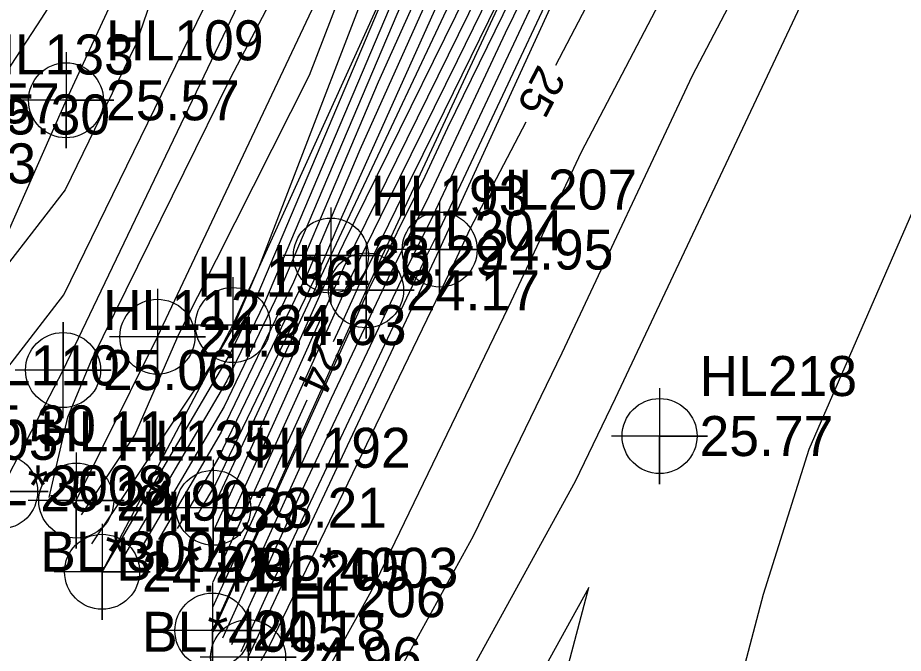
# Model space of a CAD drawing. Extents: x 2531902 to 2533249, y 715219 to 716099.
# Drawn here: x 2532719.6 to 2532774.9, y 715286.2 to 715325.9 of the extents above; entities that cross this region are included whole.
import ezdxf

# ---------------------------------------------------------------- set-up
doc = ezdxf.new("R2010")
doc.units = 0
for name, color, linetype in [('DTM Contours Major', 7, 'Continuous'), ('DTM Contours Major Text', 7, 'Continuous'), ('DTM Contours Minor', 7, 'Continuous'), ('Exist DTM Breakline', 7, 'Continuous'), ('Exist DTM Breakline Cogo Comment', 7, 'Continuous'), ('Exist DTM Breakline Cogo Elevation', 7, 'Continuous'), ('Exist DTM Breakline Cogo Number', 7, 'Continuous'), ('Exist DTM Breakline Cogo Point CELL', 7, 'Continuous'), ('Exist DTM Crownline', 7, 'Continuous'), ('Exist DTM Crownline Cogo Comment', 7, 'Continuous'), ('Exist DTM Crownline Cogo Elevation', 7, 'Continuous'), ('Exist DTM Crownline Cogo Number', 7, 'Continuous'), ('Exist DTM Crownline Cogo Point CELL', 7, 'Continuous'), ('Exist DTM Drainline', 7, 'Continuous'), ('Exist DTM Drainline Cogo Comment', 7, 'Continuous'), ('Exist DTM Drainline Cogo Elevation', 7, 'Continuous'), ('Exist DTM Drainline Cogo Number', 7, 'Continuous'), ('Exist DTM Drainline Cogo Point CELL', 7, 'Continuous'), ('Exist DTM Regular Point CELL', 7, 'Continuous'), ('Exist DTM Regular Point Cogo Elevation', 7, 'Continuous'), ('Exist DTM Regular Point Cogo Number', 7, 'Continuous'), ('Exist Roads Soil', 7, 'Continuous'), ('Exist Roads Soil Cogo Comment', 7, 'Continuous'), ('Exist Roads Soil Cogo Elevation', 7, 'Continuous'), ('Exist Roads Soil Cogo Number', 7, 'Continuous'), ('Exist Roads Soil Cogo Point CELL', 7, 'Continuous')]:
    doc.layers.add(name, color=color, linetype=linetype)

msp = doc.modelspace()

# ---------------------------------------------------------------- linework, layer by layer
at = {"layer": 'DTM Contours Major'}
for points in [[(2532784.258, 715394.969), (2532782.694, 715391.885), (2532776.922, 715382.278), (2532774.619, 715377.661), (2532773.341, 715375.26), (2532761.973, 715352.067), (2532760.279, 715348.874), (2532757.863, 715343.85), (2532757.643, 715343.381), (2532752.865, 715333.623), (2532745.694, 715318.994), (2532744.118, 715315.793), (2532740.942, 715309.32), (2532739.696, 715306.548), (2532739.305, 715305.688)], [(2532721.542, 715295.972), (2532722.705, 715300.985), (2532724.186, 715304.556), (2532732.882, 715322.172), (2532738.009, 715331.963), (2532739.01, 715333.981), (2532740.707, 715337.215), (2532747.713, 715352.47), (2532751.156, 715362.344), (2532754.306, 715368.98), (2532754.608, 715369.791), (2532762.919, 715386.799)], [(2532808.94, 715361.131), (2532800.576, 715370), (2532800, 715370.662), (2532792.392, 715380), (2532791.622, 715381.163), (2532790, 715381.865), (2532787.88, 715380.023), (2532779.852, 715375.964), (2532777.176, 715371.03), (2532776.615, 715368.492), (2532773.597, 715364.627), (2532763.772, 715346.479), (2532763.031, 715344.16), (2532760.43, 715338.945), (2532760.811, 715337.514), (2532753.197, 715322.961)], [(2532762.808, 715369.027), (2532761.854, 715366.962), (2532761.802, 715366.851), (2532752.8, 715347.383), (2532749.163, 715339.567), (2532747.285, 715335.075), (2532743.27, 715326.138), (2532735.91, 715308.782), (2532732.477, 715301.652), (2532727.205, 715292.678)], [(2532751.343, 715319.417), (2532747.866, 715312.77), (2532746.879, 715310.675), (2532735.289, 715286.683), (2532734.776, 715285.753)], [(2532737.65, 715302.047), (2532731.759, 715289.089)]]:
    msp.add_lwpolyline(points, dxfattribs=at)
at = {"layer": 'DTM Contours Minor'}
for points in [[(2532723.557, 715294.878), (2532726.891, 715299.867), (2532729.677, 715306.221), (2532737.819, 715322.347), (2532742.046, 715333.324), (2532744.516, 715338.415), (2532745.079, 715339.838), (2532749.901, 715351.121), (2532754.614, 715364.633), (2532756.065, 715367.689), (2532757.623, 715371.878), (2532763.693, 715384.299), (2532771.962, 715397.885), (2532773.177, 715400.123), (2532774.028, 715401.974), (2532777.821, 715409.483), (2532778.485, 715410.931), (2532782.68, 715419.512), (2532780.801, 715417.567), (2532785.925, 715433.964)], [(2532792.419, 715434.376), (2532780.683, 715409.789), (2532780.393, 715409.17), (2532777.239, 715402.266), (2532777.103, 715401.963), (2532771.315, 715389.301), (2532765.104, 715375.785), (2532764.567, 715374.796), (2532761.933, 715368.859), (2532761.254, 715367.389), (2532761.252, 715367.386), (2532749.935, 715342.911), (2532748.607, 715340.058), (2532746.295, 715334.529), (2532744.423, 715330.362), (2532734.999, 715308.137), (2532732.649, 715303.257), (2532726.041, 715292.008)], [(2532792.566, 715431.784), (2532785.335, 715416.636), (2532781.539, 715408.52), (2532779.6, 715404.276), (2532776.906, 715398.283), (2532769.261, 715381.558), (2532764.544, 715371.057), (2532762.454, 715366.535), (2532762.352, 715366.316), (2532755.665, 715351.854), (2532749.719, 715339.075), (2532748.274, 715335.621), (2532742.116, 715321.914), (2532736.821, 715309.426), (2532732.305, 715300.048), (2532728.37, 715293.348)], [(2532796.804, 715431.854), (2532790.425, 715417.431), (2532786.496, 715409.08), (2532783.382, 715402.448), (2532776.194, 715388.334), (2532774.837, 715385.669), (2532767.411, 715369.693), (2532767.283, 715369.392), (2532762.925, 715360.664), (2532754.586, 715341.641), (2532753.572, 715339.542), (2532749.764, 715331.774), (2532739.943, 715311.826), (2532739.44, 715310.8), (2532733.69, 715298.011), (2532731.789, 715293.829)], [(2532724.211, 715293.077), (2532731.809, 715304.45), (2532732.994, 715306.466), (2532733.178, 715306.849), (2532734.65, 715310.32), (2532743.638, 715333.666), (2532744.946, 715336.363), (2532746.402, 715340.045), (2532756.703, 715364.143), (2532757.82, 715366.643), (2532758.879, 715369.236), (2532760.638, 715373.964), (2532762.021, 715376.794), (2532763.905, 715379.889), (2532770.486, 715392.01), (2532775.094, 715402.038), (2532777.577, 715406.952), (2532779.125, 715410.329), (2532788.914, 715430.353)], [(2532724.877, 715291.338), (2532732.822, 715304.862), (2532734.089, 715307.493), (2532744.221, 715331.387), (2532745.23, 715334.008), (2532745.377, 715334.311), (2532747.726, 715340.252), (2532750.798, 715347.439), (2532759.553, 715367.028), (2532761.405, 715371.56), (2532762.785, 715374.669), (2532767.795, 715383.897), (2532776.16, 715402.102), (2532777.332, 715404.421), (2532779.765, 715409.727), (2532788.075, 715426.725)], [(2532789.987, 715423.483), (2532782.684, 715407.869), (2532781.96, 715406.286), (2532776.709, 715394.602), (2532774.027, 715388.735), (2532764.293, 715367.062), (2532763.654, 715365.681), (2532763.451, 715365.246), (2532761.394, 715360.797), (2532750.83, 715338.093), (2532750.253, 715336.714), (2532739.809, 715313.466), (2532738.642, 715310.715), (2532731.961, 715296.838), (2532730.698, 715294.689)], [(2532787.661, 715420.059), (2532782.111, 715408.194), (2532780.78, 715405.281), (2532776.807, 715396.442), (2532771.644, 715385.146), (2532764.419, 715369.059), (2532763.054, 715366.108), (2532762.902, 715365.781), (2532758.53, 715356.325), (2532750.274, 715338.584), (2532749.264, 715336.167), (2532740.962, 715317.69), (2532737.732, 715310.071), (2532732.133, 715298.443), (2532729.534, 715294.018)], [(2532832.542, 715402.848), (2532830, 715405.801), (2532825.502, 715410), (2532820, 715414.728), (2532817.155, 715416.231), (2532810.261, 715419.406), (2532810, 715419.6), (2532800.166, 715416.183), (2532799.919, 715416.224), (2532799.826, 715416.195), (2532788.816, 715409.933), (2532784.437, 715401.301), (2532775.816, 715384.374), (2532773.203, 715379.243), (2532771.081, 715374.679), (2532771.044, 715374.593), (2532761.783, 715356.042), (2532756.855, 715344.799), (2532755.079, 715341.123), (2532748.408, 715327.514), (2532741.335, 715313.148), (2532739.941, 715310.307), (2532735.692, 715300.857), (2532731.779, 715292.249)], [(2532776.208, 715382.825), (2532773.325, 715377.044), (2532772.846, 715376.143), (2532765.42, 715360.994), (2532760.641, 715351.421), (2532759.123, 715347.958), (2532756.585, 715342.704), (2532747.051, 715323.254), (2532742.726, 715314.471), (2532740.442, 715309.813), (2532737.694, 715303.702), (2532731.769, 715290.669)], [(2532778.5, 715379.515), (2532774.826, 715372.611), (2532771.921, 715366.683), (2532761.071, 715346.226), (2532760.366, 715344.761), (2532758.209, 715340.156), (2532753.668, 715330.883), (2532745.524, 715313.574), (2532743.92, 715310.329), (2532737.32, 715296.361), (2532732.95, 715286.752)], [(2532777.207, 715378.897), (2532774.331, 715373.494), (2532768.605, 715361.811), (2532760.807, 715347.109), (2532759.532, 715344.457), (2532758.02, 715341.231), (2532750.062, 715324.977), (2532745.274, 715314.801), (2532742.739, 715309.675), (2532739.181, 715302.144), (2532732.376, 715287.182)], [(2532775.913, 715378.279), (2532773.836, 715374.377), (2532765.289, 715356.939), (2532760.543, 715347.991), (2532758.697, 715344.154), (2532757.832, 715342.306), (2532746.455, 715319.071), (2532745.023, 715316.028), (2532741.559, 715309.021), (2532741.042, 715307.927), (2532731.802, 715287.612)], [(2532775.237, 715371.555), (2532761.335, 715345.343), (2532761.201, 715345.065), (2532758.397, 715339.081), (2532757.275, 715336.789), (2532745.775, 715312.347), (2532745.101, 715310.983), (2532735.459, 715290.578), (2532733.524, 715286.322)], [(2532777.934, 715365.183), (2532771.804, 715357.335), (2532766.877, 715348.234), (2532765.167, 715342.885), (2532763.363, 715339.268), (2532764.311, 715335.708), (2532754.809, 715317.544), (2532750.233, 715307.833), (2532741.673, 715290.113), (2532738.66, 715284.646)], [(2532717.773, 715296.934), (2532717.244, 715301.9), (2532722.459, 715308.627), (2532732.089, 715328.358), (2532732.631, 715329.954), (2532733.957, 715332.666), (2532737.667, 715343.874), (2532744.252, 715358.15), (2532745.048, 715359.74), (2532746.77, 715363.471)], [(2532779.253, 715361.875), (2532770.011, 715350.043), (2532769.982, 715349.99), (2532767.303, 715341.61), (2532766.297, 715339.592), (2532767.811, 715333.901), (2532761.752, 715322.319), (2532753.587, 715304.991), (2532748.057, 715293.544), (2532742.543, 715283.539)], [(2532762.571, 715276.162), (2532766.204, 715289.92), (2532769.059, 715298.98), (2532779.016, 715321.787), (2532790.292, 715326.862), (2532791.528, 715329.503), (2532792.069, 715330), (2532791.915, 715331.915), (2532790, 715338.048), (2532789.258, 715340), (2532783.346, 715346.654), (2532780.41, 715350), (2532780.148, 715350.195), (2532780, 715350.587), (2532779.735, 715350), (2532775.97, 715344.03), (2532770, 715342.089), (2532769.439, 715340.335), (2532769.23, 715339.915), (2532771.312, 715332.095), (2532768.695, 715327.093), (2532756.941, 715302.149), (2532754.441, 715296.974), (2532746.427, 715282.431)], [(2532722.531, 715315.198), (2532716.908, 715307.945), (2532717.408, 715320.218), (2532719.158, 715322.971), (2532721.086, 715325.927), (2532726.804, 715334.894), (2532734.526, 715346.527), (2532728.86, 715329.403), (2532728.345, 715328.351), (2532726.955, 715324.264), (2532722.531, 715315.198)], [(2532752.657, 715280.413), (2532755.276, 715290.335), (2532750.311, 715281.324)]]:
    msp.add_lwpolyline(points, dxfattribs=at)
at = {"layer": 'Exist DTM Breakline'}
for points in [[(2532724.848, 715291.321), (2532733.023, 715306.739), (2532748.288, 715340.34), (2532764.781, 715374.811), (2532780.299, 715409.224), (2532792.312, 715436.261), (2532804.438, 715463.384), (2532816.887, 715492.808), (2532831.807, 715524.14), (2532844.157, 715545.461), (2532851.404, 715553.726), (2532857.189, 715557.259), (2532859.92, 715562.405), (2532862.179, 715569.546), (2532865.484, 715583.127), (2532870.058, 715596.163), (2532872.225, 715604.998), (2532872.305, 715609.165), (2532872.164, 715614.117)], [(2532723.234, 715295.769), (2532728.306, 715306.009), (2532744.245, 715339.708), (2532761.528, 715374.58), (2532778.005, 715411.382), (2532790.122, 715438.182), (2532802.798, 715466.193), (2532818.35, 715499.828), (2532834.653, 715534.045), (2532849.974, 715564.583), (2532860.602, 715589.58), (2532870.296, 715613.283)], [(2532805.231, 715446.354), (2532799.268, 715434.458), (2532788.746, 715410.228), (2532772.549, 715376.673), (2532757.579, 715343.747), (2532741.358, 715308.91), (2532731.75, 715287.651)], [(2532733.98, 715285.98), (2532745.957, 715311.457), (2532761.397, 715345.136), (2532779.749, 715380.111), (2532790.743, 715401.874), (2532799.918, 715416.339), (2532808.768, 715435.296)]]:
    msp.add_lwpolyline(points, dxfattribs=at)
at = {"layer": 'Exist DTM Breakline Cogo Point CELL'}
for points in [[(2532745.957, 715314.457), (2532745.957, 715308.457), (2532745.957, 715311.457), (2532748.957, 715311.457), (2532742.957, 715311.457)], [(2532741.358, 715311.91), (2532741.358, 715305.91), (2532741.358, 715308.91), (2532744.358, 715308.91), (2532738.358, 715308.91)], [(2532733.023, 715309.739), (2532733.023, 715303.739), (2532733.023, 715306.739), (2532736.023, 715306.739), (2532730.023, 715306.739)], [(2532728.306, 715309.009), (2532728.306, 715303.009), (2532728.306, 715306.009), (2532731.306, 715306.009), (2532725.306, 715306.009)], [(2532723.234, 715298.769), (2532723.234, 715292.769), (2532723.234, 715295.769), (2532726.234, 715295.769), (2532720.234, 715295.769)], [(2532724.848, 715294.321), (2532724.848, 715288.321), (2532724.848, 715291.321), (2532727.848, 715291.321), (2532721.848, 715291.321)], [(2532731.75, 715290.651), (2532731.75, 715284.651), (2532731.75, 715287.651), (2532734.75, 715287.651), (2532728.75, 715287.651)], [(2532733.98, 715288.98), (2532733.98, 715282.98), (2532733.98, 715285.98), (2532736.98, 715285.98), (2532730.98, 715285.98)]]:
    msp.add_lwpolyline(points, dxfattribs=at)
for centre in [(2532745.957, 715311.457), (2532741.358, 715308.91), (2532733.023, 715306.739), (2532728.306, 715306.009), (2532723.234, 715295.769), (2532724.848, 715291.321), (2532731.75, 715287.651), (2532733.98, 715285.98)]:
    msp.add_circle(centre, 2.344, dxfattribs=at)
at = {"layer": 'Exist DTM Crownline'}
msp.add_lwpolyline([(2532860.933, 715617.416), (2532850.19, 715594.439), (2532832.001, 715555.022), (2532815.132, 715519.513), (2532800.101, 715487.53), (2532784.397, 715453.866), (2532768.28, 715419.409), (2532752.301, 715384.909), (2532738.247, 715354.553), (2532722.592, 715320.784), (2532713.598, 715300.468)], dxfattribs=at)
at = {"layer": 'Exist DTM Crownline Cogo Point CELL'}
msp.add_lwpolyline([(2532722.592, 715323.784), (2532722.592, 715317.784), (2532722.592, 715320.784), (2532725.592, 715320.784), (2532719.592, 715320.784)], dxfattribs=at)
msp.add_circle((2532722.592, 715320.784), 2.344, dxfattribs=at)
at = {"layer": 'Exist DTM Drainline'}
msp.add_lwpolyline([(2532731.798, 715295.322), (2532739.157, 715311.079), (2532751.569, 715337.44), (2532764.182, 715365.305), (2532783.365, 715407.482), (2532792.802, 715427.625), (2532802.275, 715448.149)], dxfattribs=at)
at = {"layer": 'Exist DTM Drainline Cogo Point CELL'}
for points in [[(2532739.157, 715314.079), (2532739.157, 715308.079), (2532739.157, 715311.079), (2532742.157, 715311.079), (2532736.157, 715311.079)], [(2532731.798, 715298.322), (2532731.798, 715292.322), (2532731.798, 715295.322), (2532734.798, 715295.322), (2532728.798, 715295.322)]]:
    msp.add_lwpolyline(points, dxfattribs=at)
for centre in [(2532739.157, 715311.079), (2532731.798, 715295.322)]:
    msp.add_circle(centre, 2.344, dxfattribs=at)
at = {"layer": 'Exist DTM Regular Point CELL'}
msp.add_lwpolyline([(2532759.708, 715302.804), (2532759.708, 715296.804), (2532759.708, 715299.804), (2532762.708, 715299.804), (2532756.708, 715299.804)], dxfattribs=at)
msp.add_circle((2532759.708, 715299.804), 2.344, dxfattribs=at)
at = {"layer": 'Exist Roads Soil'}
msp.add_lwpolyline([(2532718.476, 715296.339), (2532722.407, 715303.928), (2532737.169, 715334.721), (2532753.884, 715369.29), (2532769.727, 715403.733), (2532784.984, 715435.426), (2532799.766, 715466.715), (2532814.686, 715500.17), (2532830.822, 715535.144), (2532845.407, 715566.333), (2532858.269, 715594.216), (2532867.389, 715615.563), (2532854.208, 715621.565)], dxfattribs=at)
at = {"layer": 'Exist Roads Soil Cogo Point CELL'}
for points in [[(2532722.407, 715300.928), (2532722.407, 715306.928), (2532722.407, 715303.928), (2532725.407, 715303.928), (2532719.407, 715303.928)], [(2532718.476, 715293.339), (2532718.476, 715299.339), (2532718.476, 715296.339), (2532721.476, 715296.339), (2532715.476, 715296.339)]]:
    msp.add_lwpolyline(points, dxfattribs=at)
for centre in [(2532722.407, 715303.928), (2532718.476, 715296.339)]:
    msp.add_circle(centre, 2.344, dxfattribs=at)

# ---------------------------------------------------------------- texts
at = {"layer": 'DTM Contours Major Text'}
for s, rotation, p in [('25', 242.3849, (2532752.14, 715323.097)), ('24', 245.5527, (2532738.242, 715305.765))]:
    msp.add_text(s, height=2, rotation=rotation, dxfattribs=at).set_placement(p)
at = {"layer": 'Exist DTM Breakline Cogo Comment'}
for p in [(2532725.734, 715290.769), (2532727.348, 715286.321)]:
    msp.add_text('BL*4005', height=2.5, dxfattribs=at).set_placement(p)
at = {"layer": 'Exist DTM Breakline Cogo Elevation'}
for s, p in [('24.83', (2532712.356, 715315.592)), ('24.95', (2532748.457, 715310.207)), ('24.17', (2532743.858, 715307.66)), ('24.63', (2532735.523, 715305.489)), ('24.87', (2532730.806, 715304.759)), ('24.90', (2532725.734, 715294.519)), ('24.41', (2532727.348, 715290.071)), ('24.18', (2532734.25, 715286.401)), ('24.96', (2532736.48, 715284.73))]:
    msp.add_text(s, height=2.5, dxfattribs=at).set_placement(p)
at = {"layer": 'Exist DTM Breakline Cogo Number'}
for s, p in [('HL157', (2532712.356, 715319.342)), ('HL207', (2532748.457, 715313.957)), ('HL204', (2532743.858, 715311.41)), ('HL160', (2532735.523, 715309.239)), ('HL136', (2532730.806, 715308.509)), ('HL135', (2532725.734, 715298.269)), ('HL159', (2532727.348, 715293.821)), ('HL205', (2532734.25, 715290.151)), ('HL206', (2532736.48, 715288.48))]:
    msp.add_text(s, height=2.5, dxfattribs=at).set_placement(p)
at = {"layer": 'Exist DTM Crownline Cogo Comment'}
msp.add_text('EL*3008', height=2.5, dxfattribs=at).set_placement((2532716.098, 715295.468))
at = {"layer": 'Exist DTM Crownline Cogo Elevation'}
for s, p in [('25.57', (2532725.092, 715319.534)), ('25.30', (2532716.098, 715299.218))]:
    msp.add_text(s, height=2.5, dxfattribs=at).set_placement(p)
at = {"layer": 'Exist DTM Crownline Cogo Number'}
for s, p in [('HL109', (2532725.092, 715323.284)), ('HL110', (2532716.098, 715302.968))]:
    msp.add_text(s, height=2.5, dxfattribs=at).set_placement(p)
at = {"layer": 'Exist DTM Drainline Cogo Comment'}
msp.add_text('BL*4003', height=2.5, dxfattribs=at).set_placement((2532734.298, 715290.322))
at = {"layer": 'Exist DTM Drainline Cogo Elevation'}
for s, p in [('23.29', (2532741.657, 715309.829)), ('23.21', (2532734.298, 715294.072))]:
    msp.add_text(s, height=2.5, dxfattribs=at).set_placement(p)
at = {"layer": 'Exist DTM Drainline Cogo Number'}
for s, p in [('HL193', (2532741.657, 715313.579)), ('HL192', (2532734.298, 715297.822))]:
    msp.add_text(s, height=2.5, dxfattribs=at).set_placement(p)
at = {"layer": 'Exist DTM Regular Point Cogo Elevation'}
msp.add_text('25.77', height=2.5, dxfattribs=at).set_placement((2532762.208, 715298.554))
at = {"layer": 'Exist DTM Regular Point Cogo Number'}
msp.add_text('HL218', height=2.5, dxfattribs=at).set_placement((2532762.208, 715302.304))
at = {"layer": 'Exist Roads Soil Cogo Comment'}
for s, p in [('EL*3005', (2532709.288, 715298.318)), ('BL*3005', (2532720.976, 715291.339))]:
    msp.add_text(s, height=2.5, dxfattribs=at).set_placement(p)
at = {"layer": 'Exist Roads Soil Cogo Elevation'}
for s, p in [('25.30', (2532716.981, 715318.649)), ('25.06', (2532724.907, 715302.678)), ('25.18', (2532720.976, 715295.089))]:
    msp.add_text(s, height=2.5, dxfattribs=at).set_placement(p)
at = {"layer": 'Exist Roads Soil Cogo Number'}
for s, p in [('HL133', (2532716.981, 715322.399)), ('HL112', (2532724.907, 715306.428)), ('HL111', (2532720.976, 715298.839))]:
    msp.add_text(s, height=2.5, dxfattribs=at).set_placement(p)

doc.saveas('drawing.dxf')
